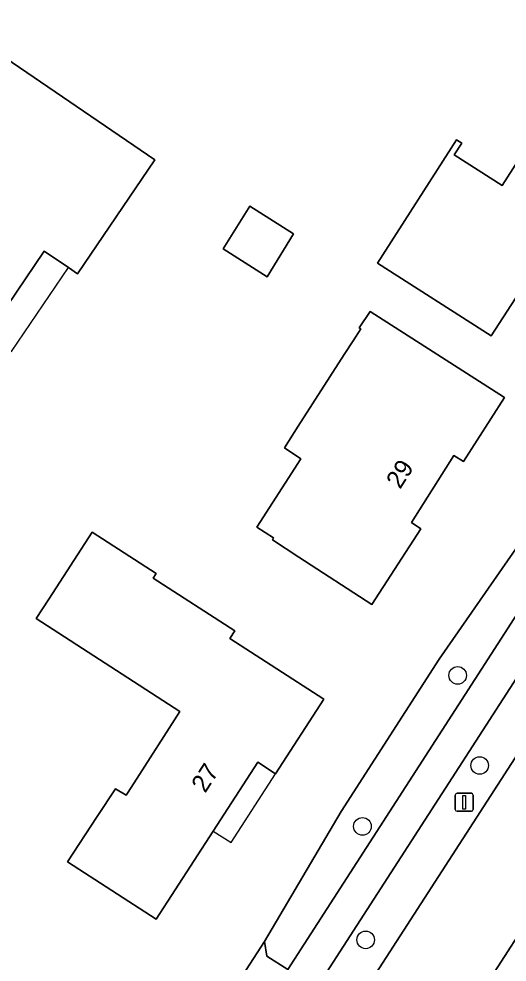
# Model space of a CAD drawing. Extents: x 158793 to 159888, y 384317 to 385256.
# Drawn here: x 158945.2 to 158972.3, y 384755.4 to 384807.8 of the extents above; entities that cross this region are included whole.
import ezdxf

# ---------------------------------------------------------------- set-up
doc = ezdxf.new("R2010")
doc.units = 0
for name, color, linetype in [('IMGEO_Berm_groen', 7, 'Continuous'), ('IMGEO_Boom', 7, 'Continuous'), ('IMGEO_Erf', 7, 'Continuous'), ('IMGEO_Groenvoorziening', 7, 'Continuous'), ('IMGEO_Lichtmast', 7, 'Continuous'), ('IMGEO_Pand', 7, 'Continuous'), ('IMGEO_Pand_nummerreeks', 7, 'Continuous'), ('IMGEO_Pand_overbouw', 7, 'Continuous'), ('IMGEO_Rijbaan_lokaal_open', 7, 'Continuous'), ('IMGEO_Voetpad_open', 7, 'Continuous')]:
    doc.layers.add(name, color=color, linetype=linetype)

msp = doc.modelspace()

# ---------------------------------------------------------------- linework, layer by layer
at = {"layer": 'IMGEO_Berm_groen'}
for points in [[(158980.086, 384778.1), (158978.116, 384779.375), (158961.717, 384753.951), (158963.673, 384752.692)], [(158981.302, 384764.74), (158978.977, 384766.305), (158966.233, 384746.553), (158967.917, 384745.463), (158968.185, 384745.29), (158968.104, 384745.167), (158968.364, 384745.004), (158968.291, 384744.89), (158968.534, 384744.737), (158968.463, 384744.627), (158968.712, 384744.471), (158968.635, 384744.342), (158968.902, 384744.173), (158968.841, 384744.077), (158969.088, 384743.922), (158969.033, 384743.831), (158969.085, 384743.798), (158969.613, 384744.674), (158968.659, 384745.281)]]:
    msp.add_lwpolyline(points, close=True, dxfattribs=at)
at = {"layer": 'IMGEO_Boom'}
for centre in [(158969.561, 384771.327), (158970.782, 384766.329), (158964.276, 384762.949), (158964.455, 384756.65)]:
    msp.add_circle(centre, 0.489, dxfattribs=at)
at = {"layer": 'IMGEO_Erf'}
msp.add_lwpolyline([(158942.331, 384730.999), (158945.25, 384735.359), (158945.687, 384735.651), (158952.939, 384746.897), (158952.849, 384747.281), (158955.681, 384751.672), (158955.954, 384752.096), (158958.832, 384756.559), (158963.097, 384763.772), (158968.541, 384772.238), (158974.602, 384780.958), (158977.403, 384785.369), (158977.693, 384785.825), (158980.603, 384790.408), (158982.624, 384792.815), (158989.155, 384797.434), (158995.817, 384801.678), (158999.365, 384804.211), (159004.276, 384807.505), (159004.651, 384807.756), (159009.377, 384810.926), (159017.413, 384816.287), (159019.896, 384817.939), (159015.006, 384825.273)], dxfattribs=at)
for points in [[(158980.202, 384808.229), (158979.925, 384808.041), (158979.663, 384808.434), (158978.596, 384807.709), (158978.858, 384807.318), (158982.534, 384801.827), (158977.127, 384793.459), (158974.604, 384795.097), (158972.746, 384792.227), (158971.412, 384790.166), (158965.113, 384794.206), (158969.505, 384801.053), (158969.787, 384800.873), (158969.366, 384800.216), (158972.025, 384798.511), (158975.884, 384804.529), (158970.633, 384812.387), (158970.342, 384811.925), (158970.162, 384812.195), (158972.391, 384815.672), (158974.354, 384816.983)], [(158948.455, 384793.621), (158947.957, 384793.959), (158946.619, 384794.868), (158943.526, 384790.317), (158940.113, 384792.627), (158940.046, 384792.527), (158935.682, 384795.481), (158939.666, 384801.339), (158940.177, 384800.992), (158943.112, 384805.349), (158943.652, 384806.134), (158952.755, 384799.948)], [(158960.448, 384795.838), (158958.983, 384793.452), (158956.549, 384794.995), (158958.019, 384797.375)], [(158972.16, 384786.744), (158969.881, 384783.192), (158969.351, 384783.532), (158966.996, 384779.807), (158967.523, 384779.463), (158964.79, 384775.265), (158960.743, 384777.899), (158959.276, 384778.855), (158959.333, 384778.971), (158958.412, 384779.561), (158960.851, 384783.351), (158959.949, 384783.956), (158960.716, 384785.157), (158963.268, 384789.131), (158963.759, 384789.902), (158964.182, 384790.561), (158964.089, 384790.624), (158964.7, 384791.531)], [(158957.19, 384773.797), (158956.921, 384773.381), (158962.135, 384770.008), (158959.457, 384765.868), (158958.47, 384766.507), (158955.999, 384762.691), (158952.832, 384757.8), (158947.908, 384760.98), (158949.562, 384763.501), (158950.568, 384765.036), (158951.161, 384764.675), (158951.237, 384764.793), (158951.609, 384765.373), (158954.143, 384769.326), (158946.168, 384774.484), (158946.871, 384775.565), (158949.273, 384779.278), (158952.825, 384776.983), (158952.66, 384776.727)]]:
    msp.add_lwpolyline(points, close=True, dxfattribs=at)
at = {"layer": 'IMGEO_Groenvoorziening'}
msp.add_lwpolyline([(158976.526, 384780.417), (158975.411, 384781.134), (158974.602, 384780.958), (158968.541, 384772.238), (158963.097, 384763.772), (158958.832, 384756.559), (158958.975, 384755.746), (158960.141, 384755.001)], close=True, dxfattribs=at)
at = {"layer": 'IMGEO_Lichtmast'}
for p, q in [((158969.43, 384763.887), (158969.43, 384764.687)), ((158969.43, 384764.687), (158969.43, 384763.887)), ((158969.53, 384764.787), (158970.32, 384764.787)), ((158970.32, 384764.787), (158969.53, 384764.787)), ((158970.42, 384764.687), (158970.42, 384763.887)), ((158970.42, 384763.887), (158970.42, 384764.687)), ((158970.32, 384763.787), (158969.53, 384763.787)), ((158969.53, 384763.787), (158970.32, 384763.787))]:
    msp.add_line(p, q, dxfattribs=at)
msp.add_lwpolyline([(158969.85, 384764.662), (158970, 384764.662), (158970, 384763.912), (158969.85, 384763.912), (158969.85, 384764.662)], dxfattribs=at)
for centre, start, end in [((158969.53, 384764.687), 90, 180), ((158969.53, 384764.687), 90, 180), ((158970.32, 384764.687), 0, 90), ((158970.32, 384764.687), 360, 90), ((158969.53, 384763.887), 180, 270), ((158969.53, 384763.887), 180, 270), ((158970.32, 384763.887), 270, 0), ((158970.32, 384763.887), 270, 0)]:
    msp.add_arc(centre, 0.1, start, end, dxfattribs=at)
at = {"layer": 'IMGEO_Pand'}
for points in [[(158982.534, 384801.827), (158978.858, 384807.318), (158978.596, 384807.709), (158979.663, 384808.434), (158979.925, 384808.041), (158980.202, 384808.229), (158974.354, 384816.983), (158972.391, 384815.672), (158970.162, 384812.195), (158970.342, 384811.925), (158970.633, 384812.387), (158975.884, 384804.529), (158972.025, 384798.511), (158969.366, 384800.216), (158969.787, 384800.873), (158969.505, 384801.053), (158965.113, 384794.206), (158971.412, 384790.166), (158972.746, 384792.227), (158974.604, 384795.097), (158977.127, 384793.459)], [(158943.652, 384806.134), (158943.112, 384805.349), (158940.177, 384800.992), (158939.666, 384801.339), (158935.682, 384795.481), (158940.046, 384792.527), (158940.113, 384792.627), (158943.526, 384790.317), (158946.619, 384794.868), (158947.957, 384793.959), (158948.455, 384793.621), (158952.755, 384799.948)], [(158960.448, 384795.838), (158958.019, 384797.375), (158956.549, 384794.995), (158958.983, 384793.452)], [(158972.16, 384786.744), (158964.7, 384791.531), (158964.089, 384790.624), (158964.182, 384790.561), (158963.759, 384789.902), (158963.268, 384789.131), (158960.716, 384785.157), (158959.949, 384783.956), (158960.851, 384783.351), (158958.412, 384779.561), (158959.333, 384778.971), (158959.276, 384778.855), (158960.743, 384777.899), (158964.79, 384775.265), (158967.523, 384779.463), (158966.996, 384779.807), (158969.351, 384783.532), (158969.881, 384783.192)], [(158952.66, 384776.727), (158952.825, 384776.983), (158949.273, 384779.278), (158946.871, 384775.565), (158946.168, 384774.484), (158954.143, 384769.326), (158951.609, 384765.373), (158951.237, 384764.793), (158951.161, 384764.675), (158950.568, 384765.036), (158949.562, 384763.501), (158947.908, 384760.98), (158952.832, 384757.8), (158955.999, 384762.691), (158958.47, 384766.507), (158959.457, 384765.868), (158962.135, 384770.008), (158956.921, 384773.381), (158957.19, 384773.797)]]:
    msp.add_lwpolyline(points, close=True, dxfattribs=at)
at = {"layer": 'IMGEO_Pand_overbouw'}
for points in [[(158943.459, 384790.217), (158944.796, 384789.312), (158947.957, 384793.959), (158946.619, 384794.868), (158943.526, 384790.317)], [(158959.457, 384765.868), (158958.47, 384766.507), (158955.999, 384762.691), (158956.988, 384762.051)]]:
    msp.add_lwpolyline(points, close=True, dxfattribs=at)
at = {"layer": 'IMGEO_Rijbaan_lokaal_open'}
msp.add_lwpolyline([(158985.137, 384785.92), (158983.24, 384782.984), (158982.273, 384781.486), (158980.086, 384778.1), (158963.673, 384752.692), (158961.503, 384749.332), (158960.53, 384747.827), (158958.368, 384744.479), (158956.318, 384741.306), (158950.088, 384731.646), (158947.905, 384728.262), (158929.826, 384700.232), (158927.919, 384697.276), (158926.091, 384694.44), (158930.284, 384691.674), (158930.652, 384691.431), (158935.092, 384698.307), (158936.004, 384699.719), (158938.197, 384703.116), (158951.852, 384724.265), (158964.561, 384743.963), (158966.233, 384746.553), (158978.977, 384766.305)], dxfattribs=at)
at = {"layer": 'IMGEO_Voetpad_open'}
for points in [[(158927.819, 384701.473), (158945.951, 384729.508), (158947.905, 384728.262), (158950.088, 384731.646), (158948.125, 384732.883), (158956.395, 384745.716), (158958.368, 384744.479), (158960.53, 384747.827), (158958.571, 384749.073), (158959.523, 384750.589), (158961.503, 384749.332), (158963.673, 384752.692), (158961.717, 384753.951), (158978.116, 384779.375), (158980.086, 384778.1), (158982.273, 384781.486), (158980.299, 384782.725), (158981.272, 384784.264), (158983.24, 384782.984), (158985.137, 384785.92)], [(158976.526, 384780.417), (158960.141, 384755.001), (158958.975, 384755.746), (158958.832, 384756.559), (158955.954, 384752.096)]]:
    msp.add_lwpolyline(points, dxfattribs=at)

# ---------------------------------------------------------------- texts
at = {"layer": 'IMGEO_Pand_nummerreeks'}
for s, rotation, p in [('29', 57.502, (158966.366, 384781.623)), ('27', 57.0781, (158955.55, 384764.756))]:
    msp.add_text(s, height=1, rotation=rotation, dxfattribs=at).set_placement(p)

doc.saveas('drawing.dxf')
